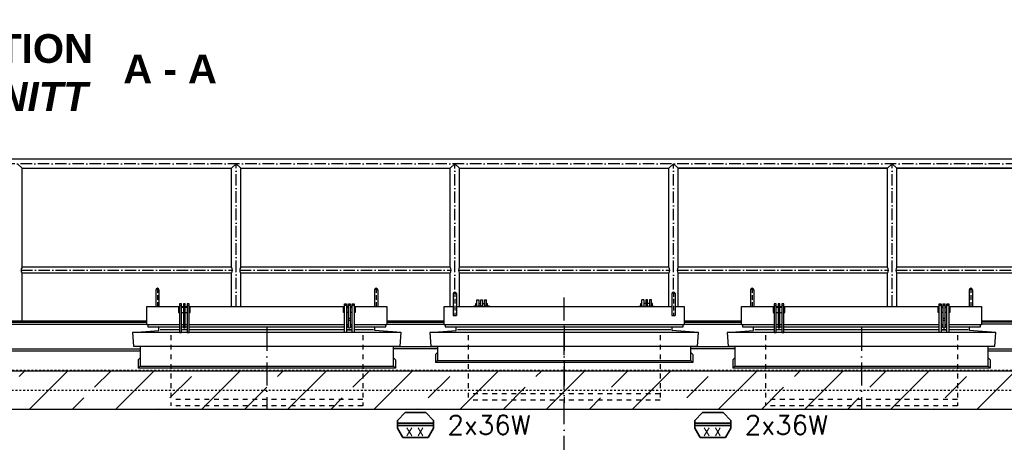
# Model space of a CAD drawing. Header units: millimetres. Extents: x 4747 to 1198744, y 17680 to 73179.
# Tile 299 of 377: x 95565 to 100698, y 54166 to 56368. Entities that reach past the tile are written whole.
import ezdxf
from ezdxf.enums import TextEntityAlignment as Align

# ---------------------------------------------------------------- set-up
doc = ezdxf.new("R2010")
doc.units = ezdxf.units.MM
doc.linetypes.add('ACAD_ISO10W100', pattern=[18, 12, -3, 0, -3])
doc.linetypes.add('JIS_02_1.0', pattern=[2, 1, -1])
doc.layers.add('Beschriftung', color=7, linetype='Continuous', lineweight=9)
doc.layers.add('elektro Installation', color=7, linetype='Continuous', lineweight=35)
doc.styles.add('LBB3.5M1000', font='isocp.shx', dxfattribs={"height": 3.5})
doc.styles.add('ROMANS', font='ROMANS', dxfattribs={"height": 0.2})

msp = doc.modelspace()

# ---------------------------------------------------------------- hatches: boundary and pattern name
h = msp.add_hatch()
h.set_pattern_fill('ANSI33', color=256, scale=50, style=0)
h.set_pattern_definition([(45, (112961.7, 48335.6), (-224.5064, 224.5064), []), (45, (113186.22, 48335.6), (-224.5064, 224.5064), [158.75, -79.375])])
h.paths.add_polyline_path([(101696.55274, 54337.64543), (101696.55274, 54537.74948), (94363.60274, 54537.74948), (94353.60274, 54547.74948), (94353.60274, 54677.74948), (94343.60274, 54687.74948), (94163.60274, 54687.74948), (94153.60274, 54677.74948), (94153.60274, 54347.64543), (94163.60274, 54337.64543), (94203.60274, 54337.64543), (94243.60274, 54377.64543), (94243.60274, 54337.64543)])
h.paths.add_polyline_path([(102010.65274, 54432.69745), (101910.65274, 54432.69745), (101910.65274, 54337.64543), (102563.60274, 54337.64543), (102563.60274, 54377.64543), (102603.60274, 54337.64543), (102643.60274, 54337.64543), (102653.60274, 54347.64543), (102653.60274, 54677.74948), (102643.60274, 54687.74948), (102463.60274, 54687.74948), (102453.60274, 54677.74948), (102453.60274, 54547.74948), (102443.60274, 54537.74948), (101910.65274, 54537.74948), (101910.65274, 54442.69745), (102010.65274, 54442.69745)])

# ---------------------------------------------------------------- linework, layer by layer
for p, q in [((101696.55274, 55642.1855), (94003.60274, 55642.1855)), ((95553.60274, 55618.0355), (95577.75274, 55593.8855)), ((95577.75274, 55593.8855), (96669.45274, 55593.8855)), ((95577.75274, 55077.9855), (95577.75274, 55593.8855)), ((96669.45274, 55593.8855), (96693.60274, 55618.0355)), ((96669.45274, 55077.9855), (96669.45274, 55593.8855)), ((96693.60274, 55618.0355), (96717.75274, 55593.8855)), ((96717.75274, 55593.8855), (97809.45274, 55593.8855)), ((96717.75274, 55077.9855), (96717.75274, 55593.8855)), ((97809.45274, 55593.8855), (97833.60274, 55618.0355)), ((97809.45274, 55077.9855), (97809.45274, 55593.8855)), ((97833.60274, 55618.0355), (97857.75274, 55593.8855)), ((97857.75274, 55593.8855), (98949.45274, 55593.8855)), ((97857.75274, 55077.9855), (97857.75274, 55593.8855)), ((98949.45274, 55593.8855), (98973.60274, 55618.0355)), ((98949.45274, 55077.9855), (98949.45274, 55593.8855)), ((98973.60274, 55618.0355), (98997.75274, 55593.8855)), ((98997.75274, 55593.8855), (100089.45274, 55593.8855)), ((100089.45274, 55593.8855), (98997.75274, 55593.8855)), ((98997.75274, 55077.9855), (98997.75274, 55593.8855)), ((100089.45274, 55593.8855), (100113.60274, 55618.0355)), ((100089.45274, 55077.9855), (100089.45274, 55593.8855)), ((100113.60274, 55618.0355), (100137.75274, 55593.8855)), ((100137.75274, 55593.8855), (101229.45274, 55593.8855)), ((101229.45274, 55593.8855), (100137.75274, 55593.8855)), ((100137.75274, 55077.9855), (100137.75274, 55593.8855)), ((96669.45274, 55077.9855), (95577.75274, 55077.9855)), ((97809.45274, 55077.9855), (96717.75274, 55077.9855)), ((98949.45274, 55077.9855), (97857.75274, 55077.9855)), ((100089.45274, 55077.9855), (98997.75274, 55077.9855)), ((101229.45274, 55077.9855), (100137.75274, 55077.9855)), ((95577.75274, 54798.7267), (95577.75274, 55048.0855)), ((96669.45274, 55048.0855), (95577.75274, 55048.0855)), ((96669.45274, 54873.34621), (96669.45274, 55048.0855)), ((96717.75274, 54873.34621), (96717.75274, 55048.0855)), ((97809.45274, 55048.0855), (96717.75274, 55048.0855)), ((97809.45274, 54873.34621), (97809.45274, 55048.0855)), ((97857.75274, 54873.34621), (97857.75274, 55048.0855)), ((98949.45274, 55048.0855), (97857.75274, 55048.0855)), ((98949.45274, 54873.34621), (98949.45274, 55048.0855)), ((98997.75274, 54873.34621), (98997.75274, 55048.0855)), ((100089.45274, 55048.0855), (98997.75274, 55048.0855)), ((100089.45274, 54873.34621), (100089.45274, 55048.0855)), ((100137.75274, 54873.34621), (100137.75274, 55048.0855)), ((101229.45274, 55048.0855), (100137.75274, 55048.0855)), ((96275.60274, 54961.16629), (96275.60274, 54873.34621)), ((96291.60274, 54961.16629), (96291.60274, 54873.34621)), ((97415.60274, 54961.16629), (97415.60274, 54873.34621)), ((97431.60274, 54961.16629), (97431.60274, 54873.34621)), ((97825.60274, 54941.1424), (97825.60274, 54827.77017)), ((97841.60274, 54941.1424), (97841.60274, 54827.77017)), ((98965.60274, 54941.1424), (98965.60274, 54827.77017)), ((98981.60274, 54941.1424), (98981.60274, 54827.77017)), ((99375.60274, 54961.16629), (99375.60274, 54873.34621)), ((99391.60274, 54961.16629), (99391.60274, 54873.34621)), ((100515.60274, 54961.16629), (100515.60274, 54873.34621)), ((100531.60274, 54961.16629), (100531.60274, 54873.34621)), ((96398.60274, 54878.39406), (96408.60274, 54878.39406)), ((96418.60274, 54878.39406), (96428.60274, 54878.39406)), ((96438.60274, 54878.39406), (96448.60274, 54878.39406)), ((97268.60274, 54878.39406), (97258.60274, 54878.39406)), ((97288.60274, 54878.39406), (97278.60274, 54878.39406)), ((97308.60274, 54878.39406), (97298.60274, 54878.39406)), ((97943.60274, 54889.39406), (97948.60274, 54889.39406)), ((97943.60274, 54873.34621), (97943.60274, 54889.39406)), ((97948.60274, 54873.34621), (97948.60274, 54908.39406)), ((97948.60274, 54908.39406), (97958.60274, 54908.39406)), ((97958.60274, 54908.39406), (97958.60274, 54873.34621)), ((97958.60274, 54889.39406), (97968.60274, 54889.39406)), ((97968.60274, 54873.34621), (97968.60274, 54908.39406)), ((97968.60274, 54908.39406), (97978.60274, 54908.39406)), ((97978.60274, 54908.39406), (97978.60274, 54873.34621)), ((97978.60274, 54889.39406), (97988.60274, 54889.39406)), ((97988.60274, 54908.39406), (97988.60274, 54873.34621)), ((97988.60274, 54908.39406), (97998.60274, 54908.39406)), ((97998.60274, 54873.34621), (97998.60274, 54908.39406)), ((97998.60274, 54889.39406), (98003.60274, 54889.39406)), ((98003.60274, 54873.34621), (98003.60274, 54889.39406)), ((98808.60274, 54889.39406), (98803.60274, 54889.39406)), ((98803.60274, 54873.34621), (98803.60274, 54889.39406)), ((98808.60274, 54873.34621), (98808.60274, 54908.39406)), ((98818.60274, 54908.39406), (98808.60274, 54908.39406)), ((98818.60274, 54908.39406), (98818.60274, 54873.34621)), ((98828.60274, 54889.39406), (98818.60274, 54889.39406)), ((98828.60274, 54908.39406), (98828.60274, 54873.34621)), ((98838.60274, 54908.39406), (98828.60274, 54908.39406)), ((98838.60274, 54873.34621), (98838.60274, 54908.39406)), ((98848.60274, 54889.39406), (98838.60274, 54889.39406)), ((98848.60274, 54908.39406), (98848.60274, 54873.34621)), ((98858.60274, 54908.39406), (98848.60274, 54908.39406)), ((98858.60274, 54873.34621), (98858.60274, 54908.39406)), ((98863.60274, 54889.39406), (98858.60274, 54889.39406)), ((98863.60274, 54873.34621), (98863.60274, 54889.39406)), ((99498.60274, 54878.39406), (99508.60274, 54878.39406)), ((99518.60274, 54878.39406), (99528.60274, 54878.39406)), ((99538.60274, 54878.39406), (99548.60274, 54878.39406)), ((100368.60274, 54878.39406), (100358.60274, 54878.39406)), ((100388.60274, 54878.39406), (100378.60274, 54878.39406)), ((100408.60274, 54878.39406), (100398.60274, 54878.39406)), ((95473.60274, 54798.7267), (96228.60274, 54798.7267)), ((95473.60274, 54792.92571), (96228.60274, 54792.92571)), ((95473.60274, 54782.73403), (96228.60274, 54782.73403)), ((96290.62742, 54749.27949), (96290.62742, 54768.39406)), ((96418.60274, 54812.27482), (96428.60274, 54812.27482)), ((96428.60274, 54802.27482), (96418.60274, 54802.27482)), ((97288.60274, 54812.27482), (97278.60274, 54812.27482)), ((97278.60274, 54802.27482), (97288.60274, 54802.27482)), ((97416.57805, 54749.27949), (97416.57805, 54768.39406)), ((97478.60274, 54798.7267), (97778.60274, 54798.7267)), ((97478.60274, 54792.92571), (97778.60274, 54792.92571)), ((97478.60274, 54782.73403), (97778.60274, 54782.73403)), ((97840.62742, 54749.27949), (97840.62742, 54768.39406)), ((98966.57805, 54749.27949), (98966.57805, 54768.39406)), ((99028.60274, 54798.7267), (99328.60274, 54798.7267)), ((99028.60274, 54792.92571), (99328.60274, 54792.92571)), ((99028.60274, 54782.73403), (99328.60274, 54782.73403)), ((99390.62742, 54749.27949), (99390.62742, 54768.39406)), ((99518.60274, 54812.27482), (99528.60274, 54812.27482)), ((99528.60274, 54802.27482), (99518.60274, 54802.27482)), ((100388.60274, 54812.27482), (100378.60274, 54812.27482)), ((100378.60274, 54802.27482), (100388.60274, 54802.27482)), ((100516.57805, 54749.27949), (100516.57805, 54768.39406)), ((100578.60274, 54798.7267), (101696.55274, 54798.7267)), ((101696.55274, 54792.92571), (100578.60274, 54792.92571)), ((101696.55274, 54782.73403), (100578.60274, 54782.73403)), ((96153.10411, 54737.81922), (96290.62742, 54749.27949)), ((96398.60274, 54753.13613), (96298.11117, 54753.13613)), ((96438.60274, 54753.13613), (96408.60274, 54753.13613)), ((97258.60274, 54753.13613), (96448.60274, 54753.13613)), ((97298.60274, 54753.13613), (97268.60274, 54753.13613)), ((97268.60274, 54753.13613), (97298.60274, 54753.13613)), ((97409.09431, 54753.13613), (97308.60274, 54753.13613)), ((97554.10137, 54737.81922), (97416.57805, 54749.27949)), ((97703.10411, 54737.81922), (97840.62742, 54749.27949)), ((98959.09431, 54753.13613), (97848.11117, 54753.13613)), ((99104.10137, 54737.81922), (98966.57805, 54749.27949)), ((99253.10411, 54737.81922), (99390.62742, 54749.27949)), ((99498.60274, 54753.13613), (99398.11117, 54753.13613)), ((99538.60274, 54753.13613), (99508.60274, 54753.13613)), ((100358.60274, 54753.13613), (99548.60274, 54753.13613)), ((100398.60274, 54753.13613), (100368.60274, 54753.13613)), ((100368.60274, 54753.13613), (100398.60274, 54753.13613)), ((100509.09431, 54753.13613), (100408.60274, 54753.13613)), ((100654.10137, 54737.81922), (100516.57805, 54749.27949)), ((97743.60274, 54662.96922), (97513.60274, 54662.96922)), ((99293.60274, 54662.96922), (99063.60274, 54662.96922)), ((95473.60274, 54652.51887), (96193.60274, 54652.51887)), ((95473.60274, 54642.1855), (96193.60274, 54642.1855)), ((97743.60274, 54652.65197), (97513.60274, 54652.65197)), ((97743.60274, 54634.9606), (97733.28549, 54624.64335)), ((97733.28549, 54624.64335), (97733.28549, 54581.43434)), ((99293.60274, 54652.65197), (99063.60274, 54652.65197)), ((99063.60274, 54634.9606), (99073.91998, 54624.64335)), ((99073.91998, 54624.64335), (99073.91998, 54581.43434)), ((100613.60274, 54652.51887), (101696.55274, 54652.51887)), ((100613.60274, 54642.1855), (101696.55274, 54642.1855)), ((96193.60274, 54605.92542), (96183.28549, 54595.60817)), ((96183.28549, 54595.60817), (96183.28549, 54552.39916)), ((96193.60274, 54562.71641), (96183.28549, 54552.39916)), ((97513.60274, 54605.92542), (97523.91998, 54595.60817)), ((97513.60274, 54562.71641), (97523.91998, 54552.39916)), ((97523.91998, 54595.60817), (97523.91998, 54552.39916)), ((97743.60274, 54591.75159), (97733.28549, 54581.43434)), ((99073.91998, 54581.43434), (97733.28549, 54581.43434)), ((99063.60274, 54591.75159), (99073.91998, 54581.43434)), ((99293.60274, 54605.92542), (99283.28549, 54595.60817)), ((99283.28549, 54595.60817), (99283.28549, 54552.39916)), ((99293.60274, 54562.71641), (99283.28549, 54552.39916)), ((100613.60274, 54605.92542), (100623.91998, 54595.60817)), ((100613.60274, 54562.71641), (100623.91998, 54552.39916)), ((100623.91998, 54595.60817), (100623.91998, 54552.39916)), ((101696.55274, 54537.74948), (94363.60274, 54537.74948)), ((97523.91998, 54552.39916), (96183.28549, 54552.39916)), ((100623.91998, 54552.39916), (99283.28549, 54552.39916)), ((101696.55274, 54337.64543), (94243.60274, 54337.64543))]:
    msp.add_line(p, q)
at = {"linetype": 'ACAD_ISO10W100', "ltscale": 5}
for p, q in [((102837.75274, 55618.0355), (93969.45274, 55618.0355)), ((96693.60274, 54873.34621), (96693.60274, 55618.0355)), ((97833.60274, 54962.90107), (97833.60274, 55618.0355)), ((98973.60274, 54962.90107), (98973.60274, 55618.0355)), ((100113.60274, 54873.34621), (100113.60274, 55618.0355)), ((95572.56902, 55063.0355), (96674.63645, 55063.0355)), ((96712.56902, 55063.0355), (97814.63645, 55063.0355)), ((97852.56902, 55063.0355), (98954.63645, 55063.0355)), ((98992.56902, 55063.0355), (100094.63645, 55063.0355)), ((100132.56902, 55063.0355), (101234.63645, 55063.0355))]:
    msp.add_line(p, q, dxfattribs=at)
at = {"linetype": 'ACAD_ISO10W100', "ltscale": 10}
for p, q in [((98403.30605, 54080.30549), (98403.30605, 54975.33037)), ((96853.60274, 54762.40483), (96853.60274, 54336.54139)), ((98403.60274, 54762.40483), (98403.60274, 54372.82746)), ((99953.60274, 54762.40483), (99953.60274, 54336.54139))]:
    msp.add_line(p, q, dxfattribs=at)
at = {"linetype": 'ACAD_ISO10W100', "ltscale": 2}
for p, q in [((96283.60274, 54969.16629), (96283.60274, 54868.34621)), ((97423.60274, 54969.16629), (97423.60274, 54868.34621)), ((97833.60274, 54949.1424), (97833.60274, 54827.13221)), ((98973.60274, 54949.1424), (98973.60274, 54827.13221)), ((99383.60274, 54969.16629), (99383.60274, 54868.34621)), ((100523.60274, 54969.16629), (100523.60274, 54868.34621)), ((98013.60274, 54875.89406), (97933.60274, 54875.89406)), ((98793.60274, 54875.89406), (98873.60274, 54875.89406))]:
    msp.add_line(p, q, dxfattribs=at)
at = {"linetype": 'JIS_02_1.0', "ltscale": 25}
for p, q in [((96353.60274, 54724.33131), (96353.60274, 54356.70595)), ((97353.60274, 54724.33131), (97353.60274, 54356.70595)), ((97903.60274, 54724.33131), (97903.60274, 54386.80414)), ((98903.60274, 54724.33131), (98903.60274, 54386.80414)), ((99453.60274, 54724.33131), (99453.60274, 54356.70595)), ((100453.60274, 54724.33131), (100453.60274, 54356.70595)), ((98903.60274, 54419.06545), (97903.60274, 54419.06545)), ((97353.60274, 54388.96726), (96353.60274, 54388.96726)), ((97353.60274, 54356.70595), (96353.60274, 54356.70595)), ((98903.60274, 54386.80414), (97903.60274, 54386.80414)), ((100453.60274, 54388.96726), (99453.60274, 54388.96726)), ((100453.60274, 54356.70595), (99453.60274, 54356.70595))]:
    msp.add_line(p, q, dxfattribs=at)
at = {"linetype": 'JIS_02_1.0', "ltscale": 10}
for p, q in [((101696.55274, 54539.74948), (94367.26895, 54539.74948)), ((94503.60274, 54437.65548), (102303.60274, 54437.65548))]:
    msp.add_line(p, q, dxfattribs=at)
for points in [[(96398.60274, 54778.39406), (96228.60274, 54778.39406), (96228.60274, 54873.34621), (96398.60274, 54873.34621)], [(96398.60274, 54869.39406), (96393.60274, 54869.39406), (96393.60274, 54842.39406), (96398.60274, 54842.39406)], [(96408.60274, 54873.34621), (96418.60274, 54873.34621)], [(96418.60274, 54869.39406), (96408.60274, 54869.39406)], [(96428.60274, 54762.39406), (96428.60274, 54888.39406), (96418.60274, 54888.39406), (96418.60274, 54762.39406)], [(96428.60274, 54873.34621), (96438.60274, 54873.34621)], [(96438.60274, 54869.39406), (96428.60274, 54869.39406)], [(96448.60274, 54873.34621), (97258.60274, 54873.34621)], [(96448.60274, 54842.39406), (96453.60274, 54842.39406), (96453.60274, 54869.39406), (96448.60274, 54869.39406)], [(97258.60274, 54842.39406), (97253.60274, 54842.39406), (97253.60274, 54869.39406), (97258.60274, 54869.39406)], [(97268.60274, 54873.34621), (97278.60274, 54873.34621)], [(97278.60274, 54873.34621), (97268.60274, 54873.34621)], [(97268.60274, 54869.39406), (97278.60274, 54869.39406)], [(97278.60274, 54762.39406), (97278.60274, 54888.39406), (97288.60274, 54888.39406), (97288.60274, 54762.39406)], [(97288.60274, 54873.34621), (97298.60274, 54873.34621)], [(97298.60274, 54873.34621), (97288.60274, 54873.34621)], [(97288.60274, 54869.39406), (97298.60274, 54869.39406)], [(97308.60274, 54873.34621), (97478.60274, 54873.34621), (97478.60274, 54778.39406), (97308.60274, 54778.39406)], [(97308.60274, 54869.39406), (97313.60274, 54869.39406), (97313.60274, 54842.39406), (97308.60274, 54842.39406)], [(98981.60274, 54873.34621), (99028.60274, 54873.34621), (99028.60274, 54778.39406), (97778.60274, 54778.39406), (97778.60274, 54873.34621), (97825.60274, 54873.34621)], [(97841.60274, 54873.34621), (98965.60274, 54873.34621)], [(99498.60274, 54778.39406), (99328.60274, 54778.39406), (99328.60274, 54873.34621), (99498.60274, 54873.34621)], [(99498.60274, 54869.39406), (99493.60274, 54869.39406), (99493.60274, 54842.39406), (99498.60274, 54842.39406)], [(99508.60274, 54873.34621), (99518.60274, 54873.34621)], [(99518.60274, 54869.39406), (99508.60274, 54869.39406)], [(99528.60274, 54762.39406), (99528.60274, 54888.39406), (99518.60274, 54888.39406), (99518.60274, 54762.39406)], [(99528.60274, 54873.34621), (99538.60274, 54873.34621)], [(99538.60274, 54869.39406), (99528.60274, 54869.39406)], [(99548.60274, 54873.34621), (100358.60274, 54873.34621)], [(99548.60274, 54842.39406), (99553.60274, 54842.39406), (99553.60274, 54869.39406), (99548.60274, 54869.39406)], [(100358.60274, 54842.39406), (100353.60274, 54842.39406), (100353.60274, 54869.39406), (100358.60274, 54869.39406)], [(100368.60274, 54873.34621), (100378.60274, 54873.34621)], [(100378.60274, 54873.34621), (100368.60274, 54873.34621)], [(100368.60274, 54869.39406), (100378.60274, 54869.39406)], [(100378.60274, 54762.39406), (100378.60274, 54888.39406), (100388.60274, 54888.39406), (100388.60274, 54762.39406)], [(100388.60274, 54873.34621), (100398.60274, 54873.34621)], [(100398.60274, 54873.34621), (100388.60274, 54873.34621)], [(100388.60274, 54869.39406), (100398.60274, 54869.39406)], [(100408.60274, 54873.34621), (100578.60274, 54873.34621), (100578.60274, 54778.39406), (100408.60274, 54778.39406)], [(100408.60274, 54869.39406), (100413.60274, 54869.39406), (100413.60274, 54842.39406), (100408.60274, 54842.39406)], [(96408.60274, 54842.39406), (96418.60274, 54842.39406)], [(96428.60274, 54842.39406), (96438.60274, 54842.39406)], [(97278.60274, 54842.39406), (97268.60274, 54842.39406)], [(97298.60274, 54842.39406), (97288.60274, 54842.39406)], [(99508.60274, 54842.39406), (99518.60274, 54842.39406)], [(99528.60274, 54842.39406), (99538.60274, 54842.39406)], [(100378.60274, 54842.39406), (100368.60274, 54842.39406)], [(100398.60274, 54842.39406), (100388.60274, 54842.39406)], [(96398.60274, 54778.39406), (96233.60274, 54778.39406), (96233.60274, 54768.39406), (96398.60274, 54768.39406)], [(96418.60274, 54778.39406), (96408.60274, 54778.39406)], [(96418.60274, 54778.39406), (96408.60274, 54778.39406)], [(96408.60274, 54768.39406), (96418.60274, 54768.39406)], [(96438.60274, 54778.39406), (96428.60274, 54778.39406)], [(96438.60274, 54778.39406), (96428.60274, 54778.39406)], [(96428.60274, 54768.39406), (96438.60274, 54768.39406)], [(97258.60274, 54778.39406), (96448.60274, 54778.39406)], [(97258.60274, 54778.39406), (96448.60274, 54778.39406)], [(96448.60274, 54768.39406), (97258.60274, 54768.39406)], [(97278.60274, 54778.39406), (97268.60274, 54778.39406)], [(97278.60274, 54778.39406), (97268.60274, 54778.39406)], [(97268.60274, 54778.39406), (97278.60274, 54778.39406)], [(97268.60274, 54778.39406), (97278.60274, 54778.39406)], [(97268.60274, 54768.39406), (97278.60274, 54768.39406)], [(97278.60274, 54768.39406), (97268.60274, 54768.39406)], [(97298.60274, 54778.39406), (97288.60274, 54778.39406)], [(97298.60274, 54778.39406), (97288.60274, 54778.39406)], [(97288.60274, 54778.39406), (97298.60274, 54778.39406)], [(97288.60274, 54778.39406), (97298.60274, 54778.39406)], [(97288.60274, 54768.39406), (97298.60274, 54768.39406)], [(97298.60274, 54768.39406), (97288.60274, 54768.39406)], [(97308.60274, 54768.39406), (97473.60274, 54768.39406), (97473.60274, 54778.39406), (97308.60274, 54778.39406)], [(99498.60274, 54778.39406), (99333.60274, 54778.39406), (99333.60274, 54768.39406), (99498.60274, 54768.39406)], [(99518.60274, 54778.39406), (99508.60274, 54778.39406)], [(99518.60274, 54778.39406), (99508.60274, 54778.39406)], [(99508.60274, 54768.39406), (99518.60274, 54768.39406)], [(99538.60274, 54778.39406), (99528.60274, 54778.39406)], [(99538.60274, 54778.39406), (99528.60274, 54778.39406)], [(99528.60274, 54768.39406), (99538.60274, 54768.39406)], [(100358.60274, 54778.39406), (99548.60274, 54778.39406)], [(100358.60274, 54778.39406), (99548.60274, 54778.39406)], [(99548.60274, 54768.39406), (100358.60274, 54768.39406)], [(100378.60274, 54778.39406), (100368.60274, 54778.39406)], [(100378.60274, 54778.39406), (100368.60274, 54778.39406)], [(100368.60274, 54778.39406), (100378.60274, 54778.39406)], [(100368.60274, 54778.39406), (100378.60274, 54778.39406)], [(100368.60274, 54768.39406), (100378.60274, 54768.39406)], [(100378.60274, 54768.39406), (100368.60274, 54768.39406)], [(100398.60274, 54778.39406), (100388.60274, 54778.39406)], [(100398.60274, 54778.39406), (100388.60274, 54778.39406)], [(100388.60274, 54778.39406), (100398.60274, 54778.39406)], [(100388.60274, 54778.39406), (100398.60274, 54778.39406)], [(100388.60274, 54768.39406), (100398.60274, 54768.39406)], [(100398.60274, 54768.39406), (100388.60274, 54768.39406)], [(100408.60274, 54768.39406), (100573.60274, 54768.39406), (100573.60274, 54778.39406), (100408.60274, 54778.39406)], [(96418.60274, 54762.39406), (96418.60274, 54762.39406), (96428.60274, 54762.39406), (96428.60274, 54762.39406)], [(97278.60274, 54762.39406), (97278.60274, 54762.39406), (97288.60274, 54762.39406), (97288.60274, 54762.39406)], [(99518.60274, 54762.39406), (99518.60274, 54762.39406), (99528.60274, 54762.39406), (99528.60274, 54762.39406)], [(100378.60274, 54762.39406), (100378.60274, 54762.39406), (100388.60274, 54762.39406), (100388.60274, 54762.39406)], [(96193.60274, 54668.06101), (96193.60274, 54562.71641), (97513.60274, 54562.71641), (97513.60274, 54668.06101)], [(97743.60274, 54668.06101), (97743.60274, 54591.75159), (99063.60274, 54591.75159), (99063.60274, 54668.06101)], [(99293.60274, 54668.06101), (99293.60274, 54562.71641), (100613.60274, 54562.71641), (100613.60274, 54668.06101)]]:
    msp.add_lwpolyline(points)
for points in [[(96398.60274, 54737.81922), (96408.60274, 54737.81922), (96408.60274, 54888.39406), (96398.60274, 54888.39406)], [(96438.60274, 54737.81922), (96448.60274, 54737.81922), (96448.60274, 54888.39406), (96438.60274, 54888.39406)], [(97268.60274, 54737.81922), (97258.60274, 54737.81922), (97258.60274, 54888.39406), (97268.60274, 54888.39406)], [(97308.60274, 54737.81922), (97298.60274, 54737.81922), (97298.60274, 54888.39406), (97308.60274, 54888.39406)], [(99498.60274, 54737.81922), (99508.60274, 54737.81922), (99508.60274, 54888.39406), (99498.60274, 54888.39406)], [(99538.60274, 54737.81922), (99548.60274, 54737.81922), (99548.60274, 54888.39406), (99538.60274, 54888.39406)], [(100368.60274, 54737.81922), (100358.60274, 54737.81922), (100358.60274, 54888.39406), (100368.60274, 54888.39406)], [(100408.60274, 54737.81922), (100398.60274, 54737.81922), (100398.60274, 54888.39406), (100408.60274, 54888.39406)], [(99023.60274, 54778.39406), (97783.60274, 54778.39406), (97783.60274, 54768.39406), (99023.60274, 54768.39406)], [(96158.91729, 54668.06101), (97548.28819, 54668.06101), (97554.10137, 54737.81922), (96153.10411, 54737.81922)], [(97708.91729, 54668.06101), (99098.28819, 54668.06101), (99104.10137, 54737.81922), (97703.10411, 54737.81922)], [(99258.91729, 54668.06101), (100648.28819, 54668.06101), (100654.10137, 54737.81922), (99253.10411, 54737.81922)]]:
    msp.add_lwpolyline(points, close=True)
for centre, radius, start, end in [((95596.71902, 55063.0355), 24.15, 141.75338012, 218.24661988), ((96650.48645, 55063.0355), 24.15, 321.75338012, 38.24661988), ((96736.71902, 55063.0355), 24.15, 141.75338012, 218.24661988), ((97790.48645, 55063.0355), 24.15, 321.75338012, 38.24661988), ((97876.71902, 55063.0355), 24.15, 141.75338012, 218.24661988), ((98930.48645, 55063.0355), 24.15, 321.75338012, 38.24661988), ((99016.71902, 55063.0355), 24.15, 141.75338012, 218.24661988), ((100070.48645, 55063.0355), 24.15, 321.75338012, 38.24661988), ((100156.71902, 55063.0355), 24.15, 141.75338012, 218.24661988), ((96283.60274, 54961.16629), 8, 0, 180), ((97423.60274, 54961.16629), 8, 0, 180), ((97833.60274, 54941.1424), 8, 0, 180), ((98973.60274, 54941.1424), 8, 0, 180), ((99383.60274, 54961.16629), 8, 0, 180), ((100523.60274, 54961.16629), 8, 0, 180), ((97833.60274, 54877.61094), 50.47873, 260.88116778, 279.11883222), ((98973.60274, 54877.61094), 50.47873, 260.88116778, 279.11883222)]:
    msp.add_arc(centre, radius, start, end)
at = {"layer": 'elektro Installation', "linetype": 'Continuous', "ltscale": 100}
for p, q in [((97575.25712, 54321.35673), (97534.60274, 54280.70234)), ((97681.94835, 54321.35673), (97722.60274, 54280.70234)), ((99125.25712, 54321.35673), (99084.60274, 54280.70234)), ((99231.94835, 54321.35673), (99272.60274, 54280.70234)), ((97534.60274, 54239.42555), (97562.35528, 54191.35673)), ((97722.60274, 54239.42555), (97694.85019, 54191.35673)), ((99084.60274, 54239.42555), (99112.35528, 54191.35673)), ((99272.60274, 54239.42555), (99244.85019, 54191.35673))]:
    msp.add_line(p, q, dxfattribs=at)
for points in [[(97681.94835, 54321.35673), (97575.25712, 54321.35673)], [(99231.94835, 54321.35673), (99125.25712, 54321.35673)], [(97534.60274, 54280.70234), (97534.60274, 54239.42555)], [(97722.60274, 54239.42555), (97722.60274, 54280.70234)], [(99084.60274, 54280.70234), (99084.60274, 54239.42555)], [(99272.60274, 54239.42555), (99272.60274, 54280.70234)], [(97562.35528, 54191.35673), (97694.85019, 54191.35673)], [(99112.35528, 54191.35673), (99244.85019, 54191.35673)]]:
    msp.add_lwpolyline(points, dxfattribs=at)
for points in [[(97534.60274, 54254.28323), (97722.60274, 54254.28323), (97722.60274, 54266.08178), (97534.60274, 54266.08178)], [(99084.60274, 54254.28323), (99272.60274, 54254.28323), (99272.60274, 54266.08178), (99084.60274, 54266.08178)]]:
    msp.add_lwpolyline(points, close=True, dxfattribs=at)

# ---------------------------------------------------------------- texts
at = {"layer": 'Beschriftung', "insert": (94628.99696, 56293.05956), "char_height": 150, "width": 1682.9463594, "attachment_point": 1, "style": 'LBB3.5M1000', "bg_fill": 2}
msp.add_mtext('\\pi387.94;{\\fArial|b1|i0|c0|p34;SECTION\\L\\P\\pi383.65;\\fArial|b1|i1|c0|p34;\\lSCHNITT}', dxfattribs=at)
at = {"layer": 'elektro Installation', "linetype": 'Continuous', "ltscale": 100, "style": 'ROMANS'}
for p in [(97795.37061, 54306.90833), (99345.37061, 54306.90833)]:
    msp.add_text('2x36W', height=100, dxfattribs=at).set_placement(p, align=Align.TOP_LEFT)
for p in [(97596.46617, 54242.50378), (97654.85059, 54242.50378), (99146.46617, 54242.50378), (99204.85059, 54242.50378)]:
    msp.add_text('X', height=41.67311, dxfattribs=at).set_placement(p, align=Align.TOP_CENTER)

# ---------------------------------------------------------------- next in the draw order: texts
at = {"layer": 'Beschriftung', "insert": (96105.08915, 56186.15138), "char_height": 150, "width": 519.3899624, "attachment_point": 1, "style": 'LBB3.5M1000', "bg_fill": 2}
msp.add_mtext('{\\fArial|b1|i0|c0|p34;A - A}', dxfattribs=at)

# ---------------------------------------------------------------- next in the draw order: texts
at = {"layer": 'Beschriftung', "insert": (65492.4925, 56293.05956), "char_height": 150, "width": 1682.9463594, "attachment_point": 1, "style": 'LBB3.5M1000', "bg_fill": 2}
msp.add_mtext('\\pi387.94;{\\fArial|b1|i0|c0|p34;SECTION\\L\\P\\pi383.65;\\fArial|b1|i1|c0|p34;\\lSCHNITT}', dxfattribs=at)

# ---------------------------------------------------------------- next in the draw order: texts
at = {"layer": 'Beschriftung', "insert": (76304.19632, 56293.05956), "char_height": 150, "width": 1682.9463594, "attachment_point": 1, "style": 'LBB3.5M1000', "bg_fill": 2}
msp.add_mtext('\\pi387.94;{\\fArial|b1|i0|c0|p34;SECTION\\L\\P\\pi383.65;\\fArial|b1|i1|c0|p34;\\lSCHNITT}', dxfattribs=at)

doc.saveas('drawing.dxf')
